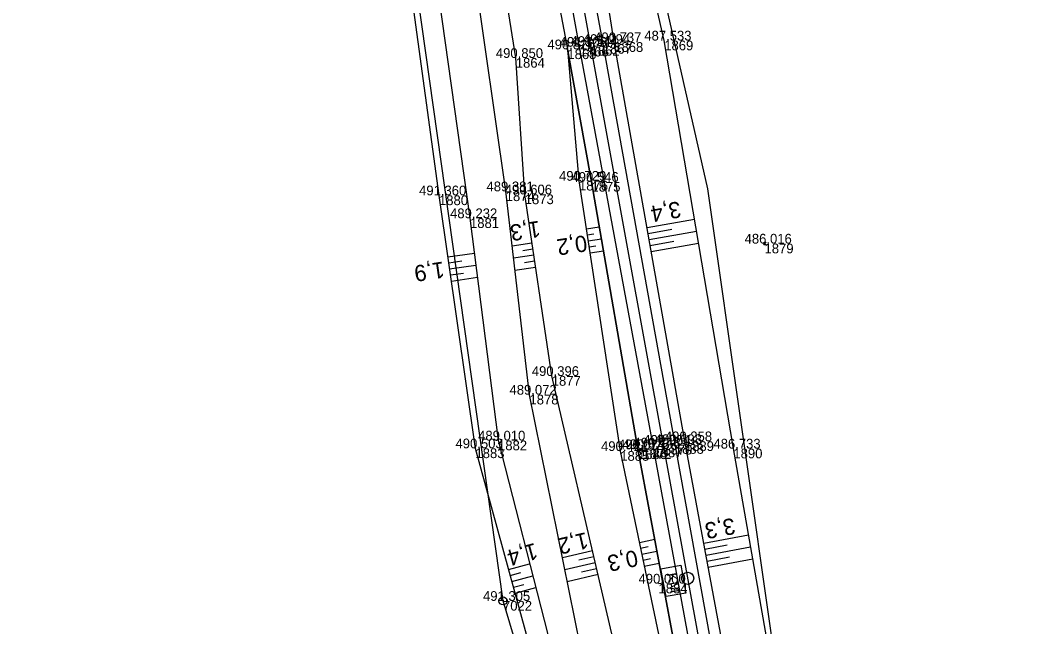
# Model space of a CAD drawing. Extents: x -1234191 to 23050, y -1290331 to -741191.
# Drawn here: x -865141.5 to -865017.2, y -1107530.5 to -1107455.9 of the extents above; entities that cross this region are included whole.
import ezdxf

# ---------------------------------------------------------------- set-up
doc = ezdxf.new("R2010")
doc.units = 0
for name, color, linetype in [('Vrstva 1', 7, 'Continuous'), ('Vrstva 4', 7, 'Continuous'), ('Vrstva 48', 7, 'Continuous'), ('Vrstva 49', 7, 'Continuous'), ('Vrstva 53', 7, 'Continuous'), ('Vrstva 60', 7, 'Continuous'), ('Vrstva 61', 7, 'Continuous'), ('Vrstva 7', 7, 'Continuous')]:
    doc.layers.add(name, color=color, linetype=linetype)

msp = doc.modelspace()

# ---------------------------------------------------------------- linework, layer by layer
at = {"layer": 'Vrstva 1'}
msp.add_lwpolyline([(-865134.6, -1107197.69), (-865124.47, -1107222.35), (-865115.52, -1107247.85), (-865108.44, -1107271.77), (-865102.71, -1107293.86), (-865097.88, -1107316.03), (-865093.53, -1107338.23), (-865089.35, -1107360.68), (-865080.34, -1107409.99), (-865080.33, -1107410.02), (-865078.89, -1107417.87), (-865071.37, -1107459.09), (-865062.43, -1107508.14), (-865053.45, -1107557.3), (-865047.38, -1107590.6), (-865041.22, -1107624.26), (-865037.22, -1107646.41), (-865033.4, -1107668.58), (-865029.98, -1107690.86), (-865027.26, -1107713.25)], dxfattribs=at)
at = {"layer": 'Vrstva 4'}
for points in [[(-865028.6, -1107713.49), (-865031.37, -1107691.19), (-865034.73, -1107668.92), (-865038.49, -1107646.71), (-865042.61, -1107624.52), (-865048.56, -1107590.94), (-865054.62, -1107557.49), (-865063.64, -1107508.48), (-865072.71, -1107459.19), (-865081.68, -1107410.15), (-865090.67, -1107361), (-865094.96, -1107338.29), (-865099.26, -1107316.16), (-865104.11, -1107294.07), (-865109.82, -1107272.13), (-865116.79, -1107248.15), (-865125.9, -1107222.77), (-865135.88, -1107198.13)], [(-865137.82, -1107199.21), (-865128.67, -1107224.01), (-865118.59, -1107249.61), (-865111.17, -1107273.09), (-865105.44, -1107294.53), (-865100.88, -1107317.07), (-865097.12, -1107338.8), (-865093.03, -1107361.27), (-865083.39, -1107411.09), (-865074.22, -1107459.51), (-865071.26, -1107475.81), (-865065.54, -1107508.7), (-865056.47, -1107557.39), (-865050.26, -1107591.11), (-865046.72, -1107615.18), (-865044.77, -1107624.94), (-865040.7, -1107646.79), (-865036.93, -1107669.17), (-865033.64, -1107691.45), (-865031.02, -1107713.8)], [(-865024.43, -1107713.22), (-865027.33, -1107690.42), (-865030.71, -1107668.18), (-865034.17, -1107645.72), (-865038.63, -1107623.95), (-865044.5, -1107589.98), (-865050.68, -1107556.67), (-865059.77, -1107507.71), (-865068.46, -1107458.63), (-865074.5, -1107420.3), (-865074.72, -1107420.33), (-865075.43, -1107414.86), (-865075.21, -1107414.83), (-865076.81, -1107408.53)], [(-865078.96, -1107409.77), (-865069.86, -1107458.85), (-865061.01, -1107508.05), (-865052.14, -1107557.07), (-865045.91, -1107590.37), (-865039.86, -1107624.08), (-865035.75, -1107646.28), (-865032.1, -1107668.41), (-865028.57, -1107690.77), (-865026.02, -1107713.12)]]:
    msp.add_lwpolyline(points, dxfattribs=at)
at = {"layer": 'Vrstva 48'}
for p, q in [((-865064.43, -1107481.42), (-865058.59, -1107480.38)), ((-865071.88, -1107481.58), (-865070.3, -1107481.34)), ((-865071.77, -1107482.32), (-865070.97, -1107482.2)), ((-865064.3, -1107482.15), (-865061.38, -1107481.64)), ((-865064.17, -1107482.89), (-865058.34, -1107481.86)), ((-865078.57, -1107483.35), (-865081.02, -1107483.72)), ((-865071.66, -1107483.07), (-865070.04, -1107482.82)), ((-865064.04, -1107483.63), (-865061.13, -1107483.12)), ((-865063.91, -1107484.37), (-865058.09, -1107483.34)), ((-865088.91, -1107485.04), (-865085.65, -1107484.57)), ((-865078.46, -1107484.1), (-865079.69, -1107484.28)), ((-865071.55, -1107483.81), (-865070.73, -1107483.68)), ((-865071.43, -1107484.55), (-865069.79, -1107484.3)), ((-865088.8, -1107485.78), (-865087.18, -1107485.54)), ((-865078.35, -1107484.84), (-865080.84, -1107485.21)), ((-865078.24, -1107485.58), (-865079.5, -1107485.77)), ((-865088.7, -1107486.52), (-865085.46, -1107486.05)), ((-865088.59, -1107487.26), (-865086.98, -1107487.03)), ((-865078.13, -1107486.32), (-865080.67, -1107486.7)), ((-865088.48, -1107488.01), (-865085.27, -1107487.54)), ((-865057.45, -1107520.24), (-865051.95, -1107519.21)), ((-865065.37, -1107520.14), (-865063.48, -1107519.74)), ((-865065.22, -1107520.87), (-865064.28, -1107520.67)), ((-865057.31, -1107520.97), (-865054.56, -1107520.46)), ((-865057.17, -1107521.71), (-865051.69, -1107520.69)), ((-865071.13, -1107521.19), (-865074.82, -1107522.05)), ((-865070.96, -1107521.92), (-865072.82, -1107522.35)), ((-865065.06, -1107521.6), (-865063.21, -1107521.21)), ((-865057.04, -1107522.45), (-865054.3, -1107521.94)), ((-865081.44, -1107523.49), (-865078.86, -1107522.78)), ((-865070.79, -1107522.65), (-865074.52, -1107523.52)), ((-865064.91, -1107522.34), (-865063.99, -1107522.14)), ((-865064.76, -1107523.07), (-865062.93, -1107522.69)), ((-865056.9, -1107523.19), (-865051.43, -1107522.17)), ((-865081.24, -1107524.21), (-865079.95, -1107523.86)), ((-865081.04, -1107524.94), (-865078.48, -1107524.24)), ((-865070.45, -1107524.11), (-865074.23, -1107524.99)), ((-865070.62, -1107523.38), (-865072.5, -1107523.82)), ((-865080.84, -1107525.66), (-865079.57, -1107525.31)), ((-865080.64, -1107526.38), (-865078.11, -1107525.69))]:
    msp.add_line(p, q, dxfattribs=at)
at = {"layer": 'Vrstva 49'}
for p, q in [((-865050.18, -1107483.26), (-865049.77, -1107483.54)), ((-865049.84, -1107483.2), (-865050.12, -1107483.61))]:
    msp.add_line(p, q, dxfattribs=at)
for points in [[(-865072.42, -1107556.44), (-865085.52, -1107508.58), (-865090, -1107477.47), (-865096.84, -1107427.34), (-865098.22, -1107414.01), (-865096.04, -1107395.2)], [(-865094.83, -1107412.37), (-865093.48, -1107428.65), (-865086.19, -1107480.28), (-865082.74, -1107507.62), (-865070.53, -1107555.32), (-865052.7, -1107593.7)], [(-865022.79, -1107804.44), (-865016.96, -1107788.62), (-865016.32, -1107763.6), (-865014.21, -1107739.62), (-865018.62, -1107713.17), (-865023.32, -1107690.22), (-865023.02, -1107669.46), (-865030.19, -1107644.87), (-865030.19, -1107623.87), (-865039.76, -1107587.33), (-865045.46, -1107556.09), (-865053.81, -1107508.61), (-865062.31, -1107458.43), (-865071.36, -1107418.69), (-865074.77, -1107418.19)], [(-865022.79, -1107804.44), (-865021.82, -1107788.94), (-865019.1, -1107763.89), (-865018.93, -1107738.04), (-865021.67, -1107713.09), (-865025.13, -1107689.6), (-865028.75, -1107668.21), (-865032.03, -1107644.92), (-865036.31, -1107623.58), (-865044.5, -1107589.98), (-865050.68, -1107556.67), (-865059.77, -1107507.71), (-865068.46, -1107458.63), (-865074.5, -1107420.3), (-865074.77, -1107418.19)], [(-865031.02, -1107713.8), (-865033.64, -1107691.45), (-865036.93, -1107669.17), (-865040.7, -1107646.79), (-865044.77, -1107624.94), (-865052.7, -1107593.7), (-865068.43, -1107553.67), (-865078.88, -1107501.98), (-865081.8, -1107476.97), (-865089.59, -1107422.64), (-865086.25, -1107419.6), (-865086.06, -1107421.57), (-865085.58, -1107421.53)], [(-865044.77, -1107624.94), (-865046.72, -1107615.18), (-865051.45, -1107591.69), (-865063.57, -1107553.62), (-865076.14, -1107499.68), (-865079.46, -1107477.35), (-865080.56, -1107460.57), (-865086.26, -1107424.73), (-865085.58, -1107421.53)], [(-865074.22, -1107459.51), (-865072.79, -1107475.67), (-865067.72, -1107508.91), (-865057.51, -1107557.66), (-865050.26, -1107591.11)], [(-865050.26, -1107591.11), (-865056.47, -1107557.39), (-865065.54, -1107508.7), (-865071.26, -1107475.81), (-865074.22, -1107459.51)]]:
    msp.add_lwpolyline(points, dxfattribs=at)
at = {"layer": 'Vrstva 53'}
msp.add_line((-865082.14, -1107527.29), (-865082.13, -1107527.39), dxfattribs=at)
for points in [[(-865031.84, -1107728.7), (-865056.26, -1107614.01), (-865082.13, -1107527.34), (-865093.98, -1107443.05), (-865102.44, -1107349.87), (-865111.7, -1107288.18), (-865115.78, -1107279.62), (-865126.55, -1107239.39), (-865152.22, -1107173.12), (-865183.78, -1107119.15), (-865210.51, -1107089.36), (-865241.35, -1107035.57), (-865260.95, -1106990.6), (-865287.43, -1106945.67), (-865298.94, -1106904.64), (-865299.65, -1106898.63), (-865300.82, -1106833.27), (-865292.28, -1106759.44), (-865281, -1106690.92)], [(-865092.53, -1107296.42), (-865093.78, -1107297.05), (-865085.74, -1107331.16), (-865081.78, -1107367.84), (-865071.03, -1107414.61), (-865057, -1107476.66), (-865048.71, -1107534.73), (-865038.9, -1107603.03), (-865032.33, -1107641.03), (-865022.47, -1107702.51), (-865004.69, -1107700.09), (-865003.06, -1107712.55)]]:
    msp.add_lwpolyline(points, dxfattribs=at)
msp.add_circle((-865082.13, -1107527.34), 0.499, dxfattribs=at)
at = {"layer": 'Vrstva 60'}
for p, q in [((-865062.31, -1107458.43), (-865062.31, -1107458.43)), ((-865074.22, -1107459.51), (-865074.22, -1107459.51)), ((-865072.71, -1107459.19), (-865072.71, -1107459.19)), ((-865071.37, -1107459.09), (-865071.37, -1107459.09)), ((-865069.86, -1107458.85), (-865069.86, -1107458.85)), ((-865068.46, -1107458.63), (-865068.46, -1107458.63)), ((-865080.56, -1107460.57), (-865080.56, -1107460.57)), ((-865072.79, -1107475.67), (-865072.79, -1107475.67)), ((-865071.26, -1107475.81), (-865071.26, -1107475.81)), ((-865081.8, -1107476.97), (-865081.8, -1107476.97)), ((-865090, -1107477.47), (-865090, -1107477.47)), ((-865079.46, -1107477.35), (-865079.46, -1107477.35)), ((-865086.19, -1107480.28), (-865086.19, -1107480.28)), ((-865049.98, -1107483.4), (-865049.98, -1107483.4)), ((-865076.14, -1107499.68), (-865076.14, -1107499.68)), ((-865078.88, -1107501.98), (-865078.88, -1107501.98)), ((-865082.74, -1107507.62), (-865082.74, -1107507.62)), ((-865062.43, -1107508.14), (-865062.43, -1107508.14)), ((-865061.01, -1107508.05), (-865061.01, -1107508.05)), ((-865059.77, -1107507.71), (-865059.77, -1107507.71)), ((-865085.52, -1107508.58), (-865085.52, -1107508.58)), ((-865067.72, -1107508.91), (-865067.72, -1107508.91)), ((-865065.54, -1107508.7), (-865065.54, -1107508.7)), ((-865064.99, -1107508.67), (-865064.99, -1107508.67)), ((-865063.64, -1107508.48), (-865063.64, -1107508.48)), ((-865053.81, -1107508.61), (-865053.81, -1107508.61)), ((-865063.02, -1107525.21), (-865063.02, -1107525.21)), ((-865082.13, -1107527.34), (-865082.13, -1107527.34))]:
    msp.add_line(p, q, dxfattribs=at)
at = {"layer": 'Vrstva 7'}
for p, q in [((-865065.08, -1107508.18), (-865064.9, -1107509.17)), ((-865064.5, -1107508.58), (-865065.48, -1107508.76)), ((-865063.02, -1107525.21), (-865062.4, -1107525.1))]:
    msp.add_line(p, q, dxfattribs=at)
msp.add_lwpolyline([(-865062.72, -1107523.39), (-865060.27, -1107522.94), (-865059.65, -1107526.37), (-865062.09, -1107526.82)], close=True, dxfattribs=at)
msp.add_circle((-865059.43, -1107524.56), 0.75, dxfattribs=at)

# ---------------------------------------------------------------- texts
at = {"layer": 'Vrstva 48'}
for s, rotation, p in [('3,4', 190.0419, (-865060.45, -1107478.17)), ('1,3', 188.4516, (-865077.69, -1107480.58)), ('0,2', 188.6569, (-865071.96, -1107482.34)), ('1,9', 188.2033, (-865089.48, -1107485.6)), ('3,3', 190.5242, (-865053.79, -1107517.11)), ('1,2', 193.1229, (-865071.93, -1107518.87)), ('1,4', 195.3085, (-865078.2, -1107520.18)), ('0,3', 191.8358, (-865065.79, -1107521.05))]:
    msp.add_text(s, height=2, rotation=rotation, dxfattribs=at).set_placement(p)
at = {"layer": 'Vrstva 60'}
for s, p in [('1869', (-865062.31, -1107459.63)), ('1865', (-865074.22, -1107460.71)), ('1866', (-865072.71, -1107460.39)), ('1862', (-865071.37, -1107460.29)), ('1867', (-865069.86, -1107460.05)), ('1868', (-865068.46, -1107459.83)), ('1864', (-865080.56, -1107461.77)), ('1876', (-865072.79, -1107476.87)), ('1875', (-865071.26, -1107477.01)), ('1874', (-865081.8, -1107478.17)), ('1880', (-865090, -1107478.67)), ('1873', (-865079.46, -1107478.55)), ('1881', (-865086.19, -1107481.48)), ('1879', (-865049.98, -1107484.6)), ('1877', (-865076.14, -1107500.88)), ('1878', (-865078.88, -1107503.18)), ('1882', (-865082.74, -1107508.82)), ('1870', (-865062.43, -1107509.34)), ('1888', (-865061.01, -1107509.25)), ('1889', (-865059.77, -1107508.91)), ('1883', (-865085.52, -1107509.78)), ('1885', (-865067.72, -1107510.11)), ('1886', (-865065.54, -1107509.9)), ('1872', (-865064.99, -1107509.87)), ('1887', (-865063.64, -1107509.68)), ('1890', (-865053.81, -1107509.81)), ('1884', (-865063.02, -1107526.41)), ('7022', (-865082.13, -1107528.54))]:
    msp.add_text(s, height=1.2, dxfattribs=at).set_placement(p)
at = {"layer": 'Vrstva 61'}
for s, p in [('487.533', (-865064.76, -1107458.43)), ('490.820', (-865076.67, -1107459.51)), ('491.306', (-865075.16, -1107459.19)), ('491.544', (-865073.82, -1107459.09)), ('491.294', (-865072.31, -1107458.85)), ('490.737', (-865070.92, -1107458.63)), ('490.850', (-865083.01, -1107460.57)), ('490.729', (-865075.24, -1107475.67)), ('490.546', (-865073.71, -1107475.81)), ('489.381', (-865084.16, -1107476.97)), ('491.360', (-865092.45, -1107477.47)), ('490.606', (-865081.91, -1107477.35)), ('489.232', (-865088.64, -1107480.28)), ('486.016', (-865052.43, -1107483.4)), ('490.396', (-865078.59, -1107499.68)), ('489.072', (-865081.33, -1107501.98)), ('489.010', (-865085.19, -1107507.62)), ('490.964', (-865064.88, -1107508.14)), ('490.698', (-865063.47, -1107508.05)), ('490.258', (-865062.23, -1107507.71)), ('490.503', (-865087.97, -1107508.58)), ('490.421', (-865070.08, -1107508.91)), ('490.074', (-865067.99, -1107508.7)), ('490.876', (-865067.44, -1107508.67)), ('490.748', (-865066.09, -1107508.48)), ('486.733', (-865056.26, -1107508.61)), ('490.000', (-865065.47, -1107525.21)), ('491.305', (-865084.59, -1107527.34))]:
    msp.add_text(s, height=1.2, dxfattribs=at).set_placement(p)
at = {"layer": 'Vrstva 7'}
msp.add_text('KM', height=1.247, rotation=280.3586, dxfattribs=at).set_placement((-865061.98, -1107523.99))

doc.saveas('drawing.dxf')
